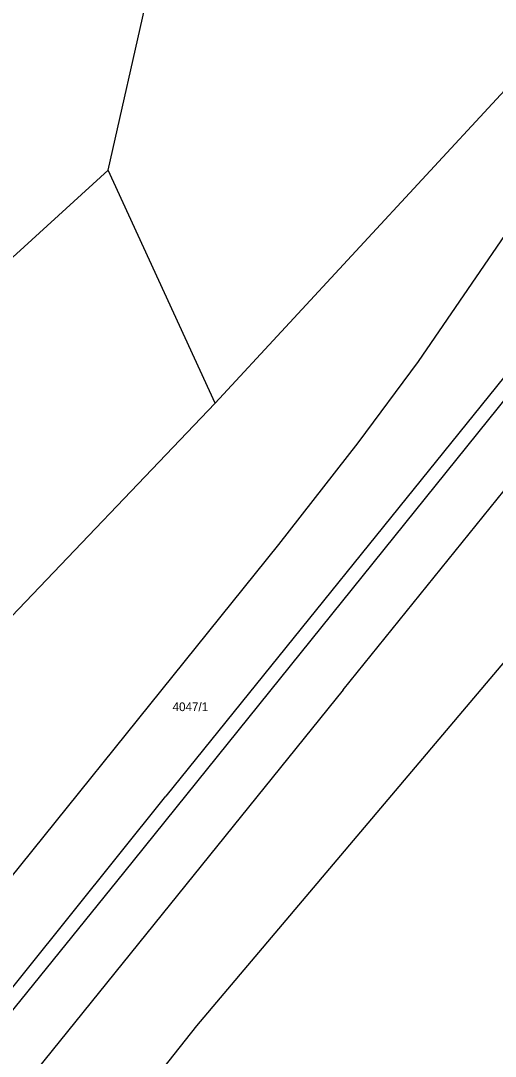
# Model space of a CAD drawing. Extents: x -869103 to -863415, y -1015889 to -1012477.
# Drawn here: x -864704.7 to -864611.9, y -1015262 to -1015059.7 of the extents above; entities that cross this region are included whole.
import ezdxf

# ---------------------------------------------------------------- set-up
doc = ezdxf.new("R2010")
doc.units = 0
for name, color, linetype in [('Hranice katastralního území', 7, 'Continuous'), ('Hranice parcel', 7, 'Continuous'), ('Parcelní čísla', 7, 'Continuous'), ('Vnitřní kresba', 7, 'Continuous')]:
    doc.layers.add(name, color=color, linetype=linetype)

msp = doc.modelspace()

# ---------------------------------------------------------------- linework, layer by layer
at = {"layer": 'Hranice katastralního území'}
msp.add_lwpolyline([(-864692.44, -1015284), (-864670.29, -1015256.03), (-864606.11, -1015180.2)], dxfattribs=at)
at = {"layer": 'Hranice parcel'}
for p, q in [((-864687.6, -1015088.85), (-864665.64, -1014991.25)), ((-864711.31, -1015110.39), (-864687.6, -1015088.85)), ((-864666.71, -1015134.4), (-864687.6, -1015088.85)), ((-864712, -1015181.75), (-864666.71, -1015134.4))]:
    msp.add_line(p, q, dxfattribs=at)
for points in [[(-864666.71, -1015134.4), (-864597.91, -1015060.14), (-864594.8, -1015057.16), (-864573.14, -1015032.24), (-864554.6, -1015008.01), (-864515.3, -1014947.11), (-864487.63, -1014897.26), (-864478.13, -1014876.97), (-864478.19, -1014869.93), (-864481.28, -1014863.2)], [(-864692.44, -1015284), (-864670.29, -1015256.03), (-864606.11, -1015180.2)]]:
    msp.add_lwpolyline(points, dxfattribs=at)
at = {"layer": 'Vnitřní kresba'}
for p, q in [((-864565.26, -1015073.64), (-864676.31, -1015211.18)), ((-864578.47, -1015094.38), (-864684.62, -1015226.13)), ((-864638.81, -1015142.15), (-864654.29, -1015162.01))]:
    msp.add_line(p, q, dxfattribs=at)
for points in [[(-864598.74, -1015085.05), (-864626.98, -1015126.24), (-864638.81, -1015142.15)], [(-864641.63, -1015190.41), (-864606.04, -1015146.38), (-864569.97, -1015103.23)], [(-864654.29, -1015162.01), (-864796.61, -1015338.63), (-864861.42, -1015421.75), (-864921.51, -1015496.54)], [(-864641.63, -1015190.41), (-864749.56, -1015323.91), (-864835.72, -1015430.28), (-864878.92, -1015484.33), (-864879.62, -1015485.39)], [(-864893.89, -1015480.45), (-864847.15, -1015422), (-864764.29, -1015319.61), (-864727.27, -1015273.95), (-864722.6, -1015268.79), (-864676.31, -1015211.18)], [(-864684.62, -1015226.13), (-864794.11, -1015361.38), (-864857.41, -1015439.58)]]:
    msp.add_lwpolyline(points, dxfattribs=at)

# ---------------------------------------------------------------- texts
at = {"layer": 'Parcelní čísla'}
msp.add_text('4047/1', height=1.7, dxfattribs=at).set_placement((-864675.02, -1015194.54))

doc.saveas('drawing.dxf')
